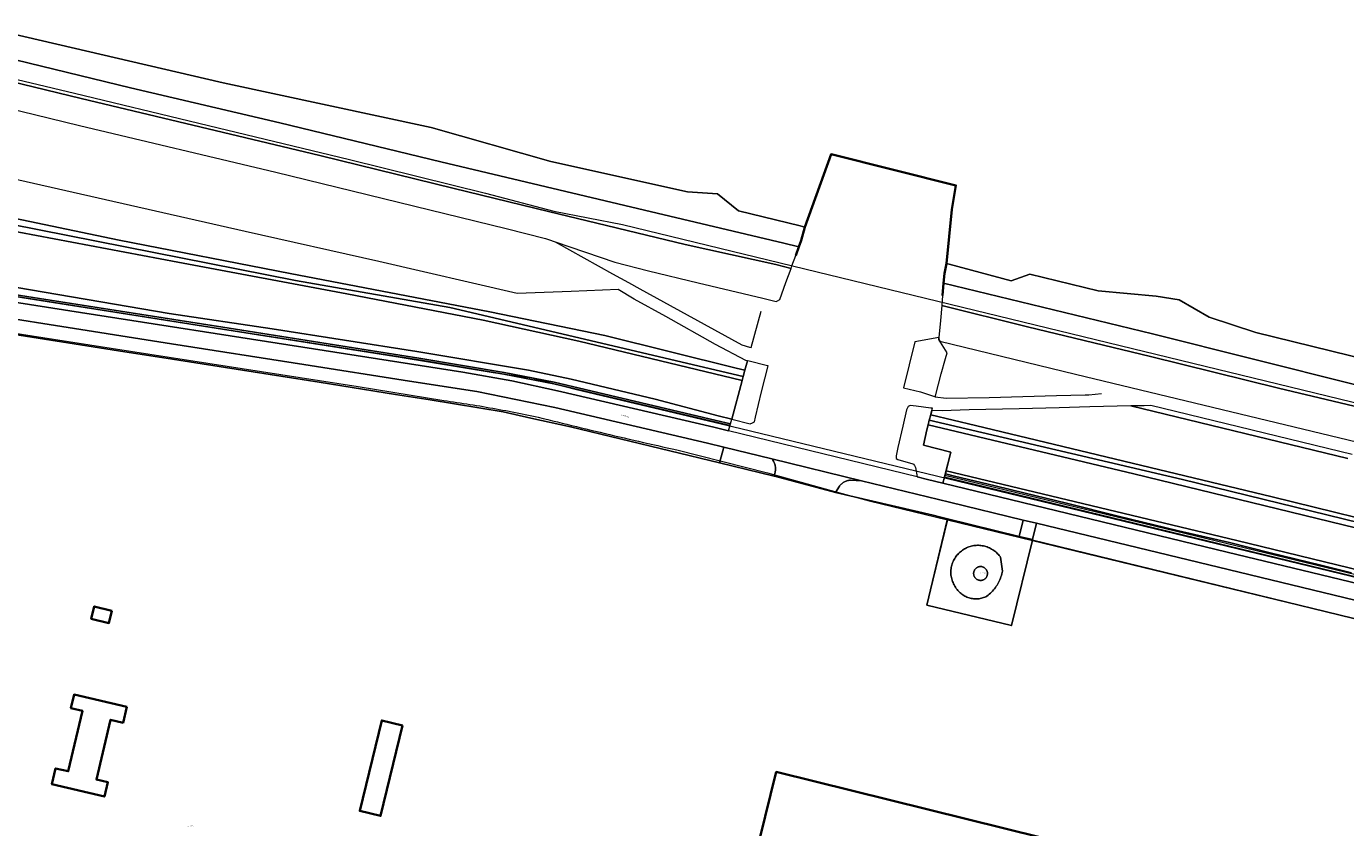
# Model space of a CAD drawing. Header units: metres. Extents: x 250001 to 257773, y 598992 to 609118.
# Tile 541 of 656: x 251404 to 251781, y 607113 to 607342. Entities that reach past the tile are written whole.
import ezdxf
from ezdxf.enums import TextEntityAlignment as Align
from ezdxf.lldxf.tags import DXFTag

# ---------------------------------------------------------------- set-up
doc = ezdxf.new("R2010")
doc.units = ezdxf.units.M
for name, color, linetype, lineweight in [('B-WE-GK-BESCHOEIING-G', 252, 'GK-BESCHOEIING', 35), ('B-WE-GR-GRAS-GV', 252, 'Continuous', 13), ('B-WE-GR-GROENVOORZIENING-GV', 252, 'Continuous', 18), ('B-WE-GW-TALUD_KRUIN-G', 252, 'Continuous', 18), ('B-WE-IE-TERREINAFSCHEIDING_KUNSTMATIG_HEKWERK-G', 252, 'IE-TERREINAFSCHEIDING-KUNSTMATIG', 18), ('B-WE-KG-GRENS_PERCEEL-G', 150, 'KG-PERCEEL', 18), ('B-WE-KG-GRENS_PERCEEL-S', 150, 'Continuous', 25), ('B-WE-OG-BEBOUWING-GV', 1, 'Continuous', 35), ('B-WE-OG-BEBOUWING_WINDTURBINE-GV', 1, 'Continuous', 18), ('B-WE-OG-TERREIN_ERF-GV', 7, 'Continuous', 18), ('B-WE-OG-TOPOGRAFIE-T18', 2, 'Continuous', 18), ('B-WE-OG-WATER_HAVEN-GV', 252, 'Continuous', 18), ('B-WE-VH-VERHARDING_GESLOTEN-GV', 252, 'Continuous', 18), ('B-WE-VH-VERHARDING_HALFVERHARDING-GV', 252, 'Continuous', 18), ('B-WE-VH-VERHARDING_OPEN-GV', 252, 'Continuous', 18), ('X-XX-AL-REFERENTIE-G', 7, 'Continuous', 18)]:
    doc.layers.add(name, color=color, linetype=linetype, lineweight=lineweight)
doc.styles.add('NLCS-ISO', font='NLCS-ISO.ttf')
doc.styles.add('NLCS-ISO-ANNOTATIEF-T18', font='NLCS-ISO.ttf', dxfattribs={"height": 1.8})
doc.styles.get("Standard").update_dxf_attribs({"font": 'NLCS-ISO.ttf'})
doc.linetypes.add('GK-BESCHOEIING', pattern='A,30,-5,[1,NLCS.SHX,S=1,R=0,X=0,Y=0],-5', length=40)
doc.linetypes.add('IE-TERREINAFSCHEIDING-KUNSTMATIG', pattern='A,4,[82,NLCS.shx,S=0.75,R=90,X=0,Y=0],4,-2', length=10)
tags = doc.linetypes.add('KG-PERCEEL', pattern='A,5.5,-2,["P",Standard,S=1.8,R=0,X=-0.5,Y=-0.9],-2,5.5,-2,[5,NLCS.SHX,S=0.75,R=0,X=0,Y=0],-2', length=19).pattern_tags.tags
tags[6] = DXFTag(74, 10)

# ---------------------------------------------------------------- blocks, each defined once
blk = doc.blocks.new('SKG-PERCEELNUMMER-SO')
at = {"style": 'NLCS-ISO', "oblique": 10, "flags": 1}
blk.add_attdef('GEMEENTECODE', text='', height=1.8, dxfattribs=at).set_placement((0, 2.6), align=Align.MIDDLE_CENTER)
at = {"style": 'NLCS-ISO', "oblique": 10}
blk.add_attdef('SECTIE', text='', height=1.8, dxfattribs=at).set_placement((-0.5, 0), align=Align.MIDDLE_RIGHT)
blk.add_attdef('PERCEELNUMMER', text='', height=1.8, dxfattribs=at).set_placement((0.5, 0), align=Align.MIDDLE_LEFT)
blk = doc.blocks.new('BS2021-132-Xref-KAD-20210617')
at = {"layer": 'B-WE-KG-GRENS_PERCEEL-G', "flags": 128}
for points in [[(251278.23, 607315.39), (251289.53, 607323.02), (251298.78, 607329.15), (251302.73, 607331.67), (251307.38, 607334.12), (251311.35, 607335.77), (251316.78, 607337.72), (251320.43, 607338.74), (251325.13, 607339.72), (251330.93, 607340.54), (251335.83, 607340.74), (251340.98, 607340.62), (251349.65, 607339.34), (251417.68, 607323.12), (251453.21, 607314.62), (251496.29, 607304.22), (251535.12, 607294.54), (251554.68, 607289.46), (251574.24, 607285.61), (251758.01, 607240.96), (251880.68, 607211.17), (251952.1, 607193.73), (251958.71, 607192.38), (251965.86, 607191.85), (251976.39, 607192.25), (251982.59, 607193.58)], [(250945.75, 607240.72), (250974.08, 607231.94), (251011.49, 607221.48), (251020.18, 607219.28), (251028.91, 607217.28), (251037.51, 607215.6), (251063.48, 607210.79), (251072.96, 607209.41), (251090.81, 607207.37), (251099.7, 607206.61), (251105.7, 607206.28), (251114.75, 607205.97), (251120.63, 607205.92), (251126.73, 607206.02), (251138.62, 607206.52), (251150.75, 607207.08), (251159.65, 607207.89), (251168.5, 607209.03), (251180.38, 607210.78), (251189.4, 607212.26), (251198.11, 607213.89), (251206.88, 607215.87), (251215.54, 607218), (251223.23, 607220.02), (251229.91, 607222.11), (251236.78, 607224.36), (251245.22, 607227.38), (251253.62, 607230.5), (251261.97, 607233.74), (251270.15, 607237.04), (251278.45, 607240.68), (251286.47, 607244.63), (251294.47, 607248.75), (251302.29, 607253.03), (251310.1, 607257.55), (251320.19, 607263.72), (251325.53, 607266.6), (251331, 607268.72), (251336.71, 607270.26), (251342.57, 607271.38), (251348.28, 607271.95), (251354.29, 607271.92), (251360.27, 607271.43), (251510.74, 607247.74), (251537.28, 607243.38), (251548.25, 607241.84), (251560.77, 607238.58), (251608.12, 607227.35), (251868.01, 607164.47), (251954.5, 607143.64)], [(251360.764, 607260.829), (251360.899, 607260.799), (251361.035, 607260.769), (251361.17, 607260.739), (251361.305, 607260.708), (251361.441, 607260.677), (251361.576, 607260.645), (251361.711, 607260.614), (251367.679, 607259.687), (251428.143, 607250.296), (251498.742, 607239.332), (251523.199, 607235.326), (251524.137, 607235.196), (251525.074, 607235.064), (251525.891, 607234.947), (251526.011, 607234.929), (251526.947, 607234.792), (251527.883, 607234.653), (251528.819, 607234.511), (251529.754, 607234.366), (251530.689, 607234.219), (251531.623, 607234.069), (251532.557, 607233.917), (251533.491, 607233.762), (251534.424, 607233.605), (251535.357, 607233.445), (251536.289, 607233.282), (251537.221, 607233.117), (251538.153, 607232.95), (251539.084, 607232.78), (251540.014, 607232.607), (251540.944, 607232.432), (251541.874, 607232.255), (251542.803, 607232.075), (251543.732, 607231.892), (251544.66, 607231.707), (251545.587, 607231.52), (251546.514, 607231.329), (251547.441, 607231.137), (251548.367, 607230.942), (251549.293, 607230.744), (251550.217, 607230.544), (251551.58, 607230.207), (251552.942, 607229.87), (251554.305, 607229.535), (251555.668, 607229.201), (251557.032, 607228.868), (251558.396, 607228.536), (251559.759, 607228.205), (251561.124, 607227.875)], [(251561.124, 607227.875), (251562.488, 607227.546), (251563.853, 607227.218), (251565.218, 607226.891), (251566.583, 607226.566), (251567.949, 607226.241), (251569.314, 607225.918), (251570.68, 607225.595), (251572.046, 607225.274), (251573.413, 607224.954), (251574.78, 607224.635), (251576.147, 607224.317), (251577.514, 607224), (251577.927, 607223.904), (251578.881, 607223.684), (251580.249, 607223.369), (251581.617, 607223.055), (251582.985, 607222.742), (251584.354, 607222.431), (251585.723, 607222.12), (251587.092, 607221.811), (251588.461, 607221.502), (251589.83, 607221.195), (251615.683, 607214.64), (251633.875, 607209.631), (251644.814, 607206.619), (251667.186, 607201.197)], [(251667.186, 607201.197), (251661.297, 607176.901), (251685.593, 607171.012), (251691.482, 607195.309)], [(251667.186, 607201.197), (251691.482, 607195.309)], [(251691.482, 607195.309), (251716.565, 607189.229), (251997.049, 607121.25)]]:
    blk.add_lwpolyline(points, dxfattribs=at)
at = {"layer": 'B-WE-KG-GRENS_PERCEEL-S', "xscale": 0.2, "yscale": 0.2, "zscale": 0.2}
for p, values in [((251676.896, 607185.989), {'PERCEELNUMMER': '3383', 'SECTIE': 'A'}), ((251450.427, 607113.725), {'PERCEELNUMMER': '3324', 'SECTIE': 'A'})]:
    blk.add_blockref('SKG-PERCEELNUMMER-SO', p, dxfattribs=at).add_auto_attribs(values)
blk = doc.blocks.new('BS2021-132-Xref-BGT-GRIJS-20210617-aangepast')
at = {"layer": 'B-WE-GK-BESCHOEIING-G', "flags": 128}
blk.add_lwpolyline([(251623.785, 607276.743), (251624.685, 607279.207), (251625.368, 607281.075), (251626.43, 607284.915), (251633.896, 607305.704), (251669.556, 607296.789), (251668.432, 607289.882), (251666.902, 607274.447), (251666.292, 607271.601), (251666.055, 607268.875), (251665.751, 607265.37)], dxfattribs=at)
at = {"layer": 'B-WE-GR-GRAS-GV', "flags": 128}
for points in [[(251383.38, 607291), (251430.41, 607281.12), (251479.34, 607271.59), (251536.33, 607260.69), (251569.26, 607253.89), (251606.78, 607244.56), (251609.251, 607243.969), (251609.969, 607246.669), (251609.492, 607246.801), (251600.847, 607251.315), (251586.712, 607259.306), (251577.617, 607264.327), (251573.014, 607267.009), (251559.57, 607266.52), (251544.19, 607265.95), (251504.67, 607275.01), (251466.46, 607283.64), (251417.33, 607294.8), (251368.51, 607305.81)], [(251342.39, 607296.925), (251480.866, 607269.612), (251524.917, 607261.938), (251608.788, 607242.229), (251609.251, 607243.969), (251606.78, 607244.56), (251569.26, 607253.89), (251536.33, 607260.69), (251479.34, 607271.59), (251430.41, 607281.12), (251383.38, 607291)], [(251386.55, 607286.3), (251447.25, 607274.87), (251495.51, 607265.78), (251534.46, 607258.25), (251561.78, 607252.33), (251605.7, 607241.72), (251608.477, 607241.057), (251608.788, 607242.229), (251524.917, 607261.938), (251480.866, 607269.612), (251342.39, 607296.925)], [(251397.29, 607268.34), (251444.78, 607260.24), (251474.19, 607255.81), (251515.56, 607249.3), (251547.43, 607244.01), (251559.61, 607241.46), (251583.64, 607235.73), (251601.58, 607230.91), (251605.528, 607229.963), (251608.477, 607241.057), (251605.7, 607241.72), (251561.78, 607252.33), (251534.46, 607258.25), (251495.51, 607265.78), (251447.25, 607274.87), (251386.55, 607286.3)], [(251360.59, 607271.94), (251407.65, 607264.46), (251460.08, 607256.26), (251516.09, 607247.43), (251540.47, 607243.37), (251554.74, 607240.55), (251601.09, 607229.64), (251605.163, 607228.656), (251605.528, 607229.963), (251601.58, 607230.91), (251583.64, 607235.73), (251559.61, 607241.46), (251547.43, 607244.01), (251515.56, 607249.3), (251474.19, 607255.81), (251444.78, 607260.24), (251397.29, 607268.34)], [(251360.552, 607271.44), (251407.572, 607263.966), (251460.002, 607255.766), (251516.008, 607246.937), (251540.373, 607242.879), (251540.388, 607242.877), (251554.625, 607240.063), (251600.973, 607229.154), (251605.029, 607228.174), (251605.163, 607228.656), (251601.09, 607229.64), (251554.74, 607240.55), (251540.47, 607243.37), (251516.09, 607247.43), (251460.08, 607256.26), (251407.65, 607264.46), (251360.59, 607271.94)], [(251367.12, 607268.7), (251416.34, 607260.96), (251486.01, 607250.1), (251528.62, 607243.41), (251542.64, 607240.99), (251555.74, 607238.14), (251600.36, 607227.72), (251604.613, 607226.679), (251605.029, 607228.174), (251600.973, 607229.154), (251554.625, 607240.063), (251540.388, 607242.877), (251540.373, 607242.879), (251516.008, 607246.937), (251460.002, 607255.766), (251407.572, 607263.966), (251360.552, 607271.44)], [(251394.51, 607255.137), (251430.27, 607249.511), (251445.664, 607247.131), (251465.724, 607244.016), (251487.588, 607240.596), (251509.43, 607237.06), (251519.339, 607235.543), (251540.18, 607232.05), (251548.107, 607230.287), (251559.458, 607227.764), (251602.007, 607217.502), (251603.228, 607221.973), (251598.6, 607223.1), (251554.97, 607233.33), (251532.64, 607237.9), (251513.37, 607240.85), (251483.21, 607245.61), (251445.41, 607251.5), (251408.62, 607257.36), (251372.52, 607263.04)], [(251781.52, 607218.71), (251719.573, 607233.763), (251707.791, 607233.496), (251699.035, 607233.25), (251687.648, 607232.995), (251673.312, 607232.688), (251665.643, 607232.338), (251662.7, 607232.431), (251662.382, 607231.257), (251675.2, 607228.19), (251759.96, 607207.77), (251843.62, 607187.27)], [(251782.78, 607219.92), (251725.269, 607233.892), (251723.322, 607233.848), (251719.573, 607233.763), (251781.52, 607218.71)], [(251941.703, 607161.941), (251734.326, 607212.729), (251661.969, 607229.732), (251661.603, 607228.379), (251720.39, 607214.35), (251840.08, 607185.23)], [(251843.62, 607187.27), (251759.96, 607207.77), (251675.2, 607228.19), (251662.382, 607231.257), (251661.969, 607229.732), (251734.326, 607212.729), (251941.703, 607161.941)], [(251840.08, 607185.23), (251720.39, 607214.35), (251661.603, 607228.379), (251661.217, 607226.955), (251660.343, 607222.614), (251668.114, 607220.56), (251666.779, 607215.268), (251749.84, 607195.29), (251821.11, 607177.97)], [(251782.572, 607186.049), (251773.896, 607188.252), (251759.388, 607191.802), (251747.726, 607194.725), (251733.169, 607198.094), (251715.954, 607202.269), (251701.131, 607206.005), (251689.334, 607208.838), (251680.746, 607210.949), (251669.137, 607213.687), (251666.56, 607214.403), (251666.424, 607213.863), (251666.296, 607213.379), (251680.852, 607209.864), (251777.792, 607186.414), (251860.782, 607166.334)], [(251821.11, 607177.97), (251749.84, 607195.29), (251666.779, 607215.268), (251666.56, 607214.403), (251669.137, 607213.687), (251680.746, 607210.949), (251689.334, 607208.838), (251701.131, 607206.005), (251715.954, 607202.269), (251733.169, 607198.094), (251747.726, 607194.725), (251759.388, 607191.802), (251773.896, 607188.252), (251782.572, 607186.049)]]:
    blk.add_lwpolyline(points, dxfattribs=at)
for points in [[(251610.456, 607246.535), (251609.969, 607246.669), (251609.251, 607243.969), (251608.788, 607242.229), (251608.477, 607241.057), (251605.528, 607229.963), (251610.795, 607228.7), (251611.431, 607228.904), (251611.98, 607229.259), (251612.316, 607230.615), (251614.046, 607237.849), (251615.914, 607245.217), (251615.325, 607245.315)], [(251658.212, 607233.755), (251656.446, 607233.915), (251655.898, 607233.65), (251655.477, 607232.658), (251654.416, 607228.001), (251652.928, 607221.853), (251652.534, 607219.5), (251652.524, 607218.775), (251652.973, 607218.451), (251657.22, 607217.215), (251657.4, 607217.122), (251657.758, 607216.8), (251657.977, 607216.207), (251658.517, 607213.49), (251661.46, 607212.77), (251665.854, 607211.706), (251666.296, 607213.379), (251666.424, 607213.863), (251666.56, 607214.403), (251666.779, 607215.268), (251668.114, 607220.56), (251660.343, 607222.614), (251661.217, 607226.955), (251661.603, 607228.379), (251661.969, 607229.732), (251662.382, 607231.257), (251662.7, 607232.431), (251662.856, 607233.112), (251662.696, 607233.134), (251662.358, 607233.181)], [(251616.976, 607218.624), (251603.228, 607221.973), (251602.007, 607217.502), (251617.59, 607213.744), (251617.8, 607214.535), (251617.874, 607214.784), (251617.933, 607215.037), (251617.976, 607215.294), (251618.003, 607215.552), (251618.014, 607215.812), (251618.009, 607216.072), (251617.988, 607216.331), (251617.952, 607216.588), (251617.899, 607216.842), (251617.831, 607217.093), (251617.748, 607217.339), (251617.65, 607217.58), (251617.537, 607217.813), (251617.41, 607218.04), (251617.269, 607218.258), (251617.116, 607218.468)], [(251642.561, 607212.391), (251639.408, 607212.532), (251639.371, 607212.532), (251639.126, 607212.518), (251638.883, 607212.488), (251638.643, 607212.443), (251638.406, 607212.382), (251638.173, 607212.306), (251637.946, 607212.215), (251637.726, 607212.109), (251637.513, 607211.989), (251637.308, 607211.856), (251637.112, 607211.709), (251636.927, 607211.55), (251636.752, 607211.38), (251636.589, 607211.198), (251636.438, 607211.006), (251636.301, 607210.805), (251635.124, 607209.034), (251663.095, 607202.53), (251663.82, 607202.361), (251664.068, 607202.3), (251667.131, 607201.547), (251687.683, 607196.498), (251688.741, 607201.179), (251667.77, 607206.25)], [(251680.852, 607209.864), (251666.296, 607213.379), (251665.854, 607211.706), (251747.13, 607192.03), (251843.84, 607168.66), (251922.53, 607149.75), (251946.56, 607143.95), (251946.93, 607145.445), (251923.182, 607151.204), (251860.782, 607166.334), (251777.792, 607186.414)], [(251750.48, 607186.25), (251692.571, 607200.253), (251691.446, 607195.573), (251691.421, 607195.383), (251847.73, 607157.284), (251847.248, 607155.443), (251847.58, 607155.362), (251847.639, 607155.606), (251945.149, 607131.851), (251945.6, 607133.69), (251997.151, 607121.146), (252003.343, 607120.007), (252004.465, 607124.805), (251920.74, 607145.21), (251837.53, 607165.25)]]:
    blk.add_lwpolyline(points, close=True, dxfattribs=at)
at = {"layer": 'B-WE-GR-GROENVOORZIENING-GV', "flags": 128}
for points in [[(251687.683, 607196.498), (251667.131, 607201.547), (251661.234, 607176.796), (251685.46, 607170.991), (251691.421, 607195.383), (251691.446, 607195.573)], [(251675.71, 607193.943), (251676.012, 607193.944), (251676.37, 607193.924), (251676.728, 607193.887), (251677.084, 607193.835), (251677.437, 607193.766), (251677.787, 607193.682), (251678.132, 607193.583), (251678.473, 607193.468), (251678.808, 607193.339), (251679.138, 607193.194), (251679.46, 607193.035), (251679.775, 607192.862), (251680.083, 607192.675), (251680.381, 607192.475), (251680.67, 607192.261), (251680.95, 607192.035), (251681.219, 607191.797), (251681.477, 607191.547), (251681.724, 607191.285), (251681.959, 607191.013), (251682.182, 607190.731), (251682.315, 607190.549), (251682.879, 607186.59), (251682.791, 607186.168), (251682.688, 607185.748), (251682.568, 607185.333), (251682.434, 607184.923), (251682.284, 607184.518), (251682.12, 607184.118), (251681.941, 607183.725), (251681.748, 607183.339), (251681.541, 607182.96), (251681.319, 607182.589), (251681.084, 607182.227), (251680.837, 607181.874), (251680.576, 607181.53), (251680.302, 607181.195), (251680.017, 607180.872), (251679.72, 607180.558), (251679.411, 607180.257), (251679.091, 607179.966), (251678.762, 607179.688), (251678.422, 607179.423), (251678.384, 607179.394), (251678.092, 607179.249), (251677.793, 607179.118), (251677.488, 607179.002), (251677.177, 607178.902), (251676.862, 607178.816), (251676.544, 607178.746), (251676.222, 607178.692), (251675.898, 607178.653), (251675.572, 607178.631), (251675.246, 607178.624), (251674.919, 607178.633), (251674.594, 607178.659), (251674.27, 607178.7), (251673.948, 607178.757), (251673.63, 607178.83), (251673.316, 607178.918), (251673.006, 607179.021), (251672.701, 607179.14), (251672.403, 607179.273), (251672.112, 607179.421), (251671.828, 607179.583), (251671.552, 607179.758), (251671.286, 607179.947), (251671.029, 607180.149), (251670.782, 607180.363), (251670.545, 607180.589), (251670.321, 607180.826), (251670.124, 607181.053), (251669.89, 607181.346), (251669.669, 607181.648), (251669.461, 607181.96), (251669.265, 607182.281), (251669.084, 607182.609), (251668.916, 607182.945), (251668.762, 607183.288), (251668.623, 607183.637), (251668.498, 607183.991), (251668.389, 607184.351), (251668.295, 607184.714), (251668.216, 607185.082), (251668.152, 607185.452), (251668.104, 607185.824), (251668.102, 607185.842), (251668.097, 607186.195), (251668.107, 607186.548), (251668.133, 607186.901), (251668.176, 607187.251), (251668.234, 607187.6), (251668.308, 607187.946), (251668.397, 607188.287), (251668.502, 607188.625), (251668.622, 607188.957), (251668.757, 607189.284), (251668.907, 607189.604), (251669.071, 607189.917), (251669.248, 607190.222), (251669.44, 607190.519), (251669.645, 607190.807), (251669.862, 607191.085), (251670.092, 607191.354), (251670.334, 607191.611), (251670.587, 607191.858), (251670.852, 607192.092), (251671.126, 607192.315), (251671.411, 607192.524), (251671.704, 607192.721), (251672.006, 607192.904), (251672.316, 607193.074), (251672.634, 607193.229), (251672.958, 607193.369), (251673.288, 607193.495), (251673.624, 607193.606), (251673.964, 607193.701), (251674.308, 607193.781), (251674.655, 607193.845), (251675.005, 607193.894), (251675.357, 607193.926)]]:
    blk.add_lwpolyline(points, close=True, dxfattribs=at)
at = {"layer": 'B-WE-GW-TALUD_KRUIN-G', "flags": 128}
for points in [[(251368.35, 607326.34), (251419.07, 607313.9), (251475.25, 607300.6), (251541.08, 607284.49), (251552.252, 607281.6), (251553.1, 607281.38), (251555.05, 607280.712)], [(251383.38, 607291), (251430.41, 607281.12), (251479.34, 607271.59), (251536.33, 607260.69), (251569.26, 607253.89), (251606.78, 607244.56), (251609.251, 607243.969), (251609.969, 607246.669)], [(251608.477, 607241.057), (251605.7, 607241.72), (251561.78, 607252.33), (251534.46, 607258.25), (251495.51, 607265.78), (251447.25, 607274.87), (251386.55, 607286.3), (251344.35, 607294.7), (251336.57, 607295), (251328.85, 607293.33), (251318.64, 607287.54), (251303.37, 607277.84), (251287.93, 607268.15), (251281.62, 607264.56), (251271.83, 607260.06), (251251.32, 607250.61), (251233.25, 607243.64), (251227.52, 607241.96)], [(251555.05, 607280.712), (251571.472, 607271.567)], [(251571.472, 607271.567), (251576.032, 607269.027), (251579.28, 607267.238)], [(251579.28, 607267.238), (251592.735, 607259.823), (251608.404, 607251.267), (251610.576, 607250.619), (251611.034, 607250.521)], [(251664.953, 607252.311), (251664.647, 607252.8), (251664.692, 607253.298), (251657.828, 607252.125), (251657.82, 607252.093), (251654.567, 607238.926), (251659.404, 607237.772), (251663.169, 607236.58), (251663.625, 607236.337)], [(251664.692, 607253.298), (251664.647, 607252.8), (251664.953, 607252.311), (251703.76, 607242.89), (251722.275, 607238.422), (251815.28, 607215.98)], [(251663.625, 607236.337), (251666.767, 607235.961), (251679.106, 607236.203), (251698.342, 607236.762), (251706.519, 607236.935)], [(251706.519, 607236.935), (251707.506, 607236.956), (251711.163, 607237.319)], [(251662.382, 607231.257), (251675.2, 607228.19), (251759.96, 607207.77), (251843.62, 607187.27)], [(252010.315, 607161.974), (252010.17, 607161.97), (252009.315, 607161.93), (252008.462, 607161.876), (252007.61, 607161.806), (252006.759, 607161.722), (252005.909, 607161.623), (252005.062, 607161.509), (252004.216, 607161.38), (252003.691, 607161.29), (252000.22, 607159.96), (251990.16, 607157.64), (251977.96, 607155.98), (251967.606, 607156.059), (251967.54, 607156.06), (251965.722, 607156.222), (251957.12, 607156.99), (251955.028, 607157.415), (251944.6, 607159.53), (251928.02, 607163.66), (251840.08, 607185.23), (251720.39, 607214.35), (251661.603, 607228.379)]]:
    blk.add_lwpolyline(points, dxfattribs=at)
at = {"layer": 'B-WE-IE-TERREINAFSCHEIDING_KUNSTMATIG_HEKWERK-G', "flags": 128}
for points in [[(251605.164, 607228.656), (251601.09, 607229.64), (251554.74, 607240.55), (251540.47, 607243.37), (251516.09, 607247.43), (251460.08, 607256.26), (251407.65, 607264.46), (251360.59, 607271.94), (251353.16, 607272.5), (251345.57, 607272.22), (251339.15, 607271.26), (251331.77, 607269.46), (251325.58, 607267.19), (251320.31, 607264.34), (251305.51, 607255.55), (251297.08, 607250.81), (251287.59, 607245.83), (251277.79, 607240.97), (251261.96, 607234.17), (251247.79, 607228.78), (251233.64, 607223.82)], [(251611.034, 607250.521), (251613.882, 607260.819)], [(251663.625, 607236.337), (251663.801, 607237.077), (251664.566, 607240.014), (251665.377, 607242.996), (251666.569, 607247.333), (251667.044, 607248.959), (251664.647, 607252.8), (251664.692, 607253.298)], [(251605.528, 607229.963), (251609.969, 607246.669)], [(251604.613, 607226.679), (251605.528, 607229.963)], [(251666.424, 607213.863), (251668.114, 607220.56), (251660.343, 607222.614), (251661.217, 607226.955), (251662.7, 607232.431)], [(251603.228, 607221.973), (251602.007, 607217.502)], [(251947.05, 607145.93), (251923.3, 607151.69), (251860.9, 607166.82), (251777.91, 607186.9), (251680.97, 607210.35), (251666.424, 607213.863)]]:
    blk.add_lwpolyline(points, dxfattribs=at)
at = {"layer": 'B-WE-OG-BEBOUWING-GV', "flags": 128}
for points in [[(251428.388, 607175.221), (251423.317, 607176.462), (251422.458, 607172.951), (251427.529, 607171.71)], [(251432.642, 607147.743), (251417.568, 607151.293), (251416.659, 607147.43), (251419.967, 607146.651), (251415.894, 607129.355), (251412.275, 607130.207), (251411.209, 607125.68), (251426.248, 607122.138), (251427.211, 607126.226), (251423.951, 607126.994), (251427.976, 607144.08), (251431.579, 607143.232)], [(251511.43, 607142.477), (251505.464, 607143.921), (251499.202, 607118.048), (251505.168, 607116.604)], [(251748.483, 607096.926), (251618.218, 607129.186), (251603.926, 607071.199), (251733.782, 607040.165)]]:
    blk.add_lwpolyline(points, close=True, dxfattribs=at)
at = {"layer": 'B-WE-OG-BEBOUWING_WINDTURBINE-GV', "flags": 128}
blk.add_lwpolyline([(251676.698, 607187.872), (251676.573, 607187.874), (251676.447, 607187.867), (251676.322, 607187.853), (251676.198, 607187.831), (251676.076, 607187.801), (251675.956, 607187.763), (251675.838, 607187.718), (251675.724, 607187.665), (251675.613, 607187.605), (251675.507, 607187.539), (251675.404, 607187.465), (251675.307, 607187.386), (251675.215, 607187.3), (251675.128, 607187.209), (251675.048, 607187.112), (251674.974, 607187.01), (251674.906, 607186.904), (251674.845, 607186.794), (251674.792, 607186.68), (251674.745, 607186.563), (251674.707, 607186.443), (251674.676, 607186.321), (251674.652, 607186.198), (251674.637, 607186.073), (251674.63, 607185.947), (251674.629, 607185.894), (251674.633, 607185.768), (251674.645, 607185.643), (251674.665, 607185.519), (251674.693, 607185.396), (251674.728, 607185.275), (251674.771, 607185.157), (251674.822, 607185.042), (251674.88, 607184.93), (251674.944, 607184.822), (251675.016, 607184.718), (251675.094, 607184.62), (251675.178, 607184.526), (251675.267, 607184.438), (251675.363, 607184.356), (251675.463, 607184.279), (251675.568, 607184.21), (251675.677, 607184.147), (251675.79, 607184.091), (251675.906, 607184.043), (251676.025, 607184.002), (251676.146, 607183.969), (251676.269, 607183.943), (251676.394, 607183.926), (251676.52, 607183.916), (251676.645, 607183.914), (251676.771, 607183.921), (251676.896, 607183.935), (251677.02, 607183.957), (251677.142, 607183.987), (251677.262, 607184.025), (251677.38, 607184.07), (251677.494, 607184.123), (251677.605, 607184.183), (251677.711, 607184.249), (251677.814, 607184.323), (251677.911, 607184.402), (251678.003, 607184.488), (251678.09, 607184.579), (251678.17, 607184.676), (251678.244, 607184.778), (251678.312, 607184.884), (251678.373, 607184.994), (251678.426, 607185.108), (251678.473, 607185.225), (251678.511, 607185.345), (251678.542, 607185.467), (251678.566, 607185.59), (251678.581, 607185.715), (251678.588, 607185.841), (251678.589, 607185.894), (251678.585, 607186.02), (251678.573, 607186.145), (251678.553, 607186.269), (251678.525, 607186.392), (251678.49, 607186.513), (251678.447, 607186.631), (251678.396, 607186.746), (251678.338, 607186.858), (251678.274, 607186.966), (251678.202, 607187.07), (251678.124, 607187.168), (251678.04, 607187.262), (251677.951, 607187.35), (251677.855, 607187.433), (251677.755, 607187.509), (251677.65, 607187.578), (251677.541, 607187.641), (251677.428, 607187.697), (251677.312, 607187.745), (251677.193, 607187.786), (251677.072, 607187.819), (251676.948, 607187.845), (251676.824, 607187.862)], close=True, dxfattribs=at)
at = {"layer": 'B-WE-OG-TERREIN_ERF-GV', "flags": 128}
blk.add_lwpolyline([(251847.73, 607157.284), (251691.421, 607195.383), (251685.46, 607170.991), (251661.234, 607176.796), (251667.131, 607201.547), (251664.068, 607202.3), (251663.82, 607202.361), (251663.095, 607202.53), (251635.124, 607209.034), (251617.725, 607213.712), (251617.59, 607213.744), (251602.007, 607217.502), (251559.458, 607227.764), (251548.107, 607230.287), (251540.18, 607232.05), (251519.339, 607235.543), (251509.43, 607237.06), (251487.588, 607240.596), (251465.724, 607244.016), (251445.664, 607247.131), (251430.27, 607249.511), (251394.51, 607255.137)], dxfattribs=at)
for points in [[(251422.458, 607172.951), (251423.317, 607176.462), (251428.388, 607175.221), (251427.529, 607171.71)], [(251432.642, 607147.743), (251431.579, 607143.232), (251427.976, 607144.08), (251423.951, 607126.994), (251427.211, 607126.226), (251426.248, 607122.138), (251411.209, 607125.68), (251412.275, 607130.207), (251415.894, 607129.355), (251419.967, 607146.651), (251416.659, 607147.43), (251417.568, 607151.293)], [(251499.202, 607118.048), (251505.464, 607143.921), (251511.43, 607142.477), (251505.168, 607116.604)], [(251748.483, 607096.926), (251733.782, 607040.165), (251603.926, 607071.199), (251618.218, 607129.186)]]:
    blk.add_lwpolyline(points, close=True, dxfattribs=at)
at = {"layer": 'B-WE-OG-WATER_HAVEN-GV', "flags": 128}
blk.add_lwpolyline([(251390.814, 607342.252), (251460.124, 607326.099), (251519.596, 607313.324), (251553.811, 607303.632), (251592.871, 607294.968), (251601.388, 607294.381), (251607.409, 607289.535), (251625.03, 607285.277), (251626.43, 607284.915), (251633.896, 607305.704), (251669.556, 607296.789), (251668.432, 607289.882), (251666.902, 607274.447), (251667.615, 607274.263), (251685.383, 607269.564), (251690.67, 607271.473), (251710.2, 607266.628), (251726.793, 607265.159), (251733.401, 607264.131), (251741.918, 607259.139), (251755.281, 607254.733), (251863.505, 607228.154)], dxfattribs=at)
at = {"layer": 'B-WE-VH-VERHARDING_GESLOTEN-GV', "flags": 128}
for points in [[(251372.52, 607263.04), (251408.62, 607257.36), (251445.41, 607251.5), (251483.21, 607245.61), (251513.37, 607240.85), (251532.64, 607237.9), (251554.97, 607233.33), (251598.6, 607223.1), (251603.228, 607221.973), (251616.976, 607218.624), (251642.561, 607212.391), (251667.77, 607206.25), (251688.741, 607201.179), (251692.571, 607200.253), (251750.48, 607186.25), (251837.53, 607165.25)], [(251843.84, 607168.66), (251747.13, 607192.03), (251665.854, 607211.706), (251661.46, 607212.77), (251658.517, 607213.49), (251604.613, 607226.679), (251600.36, 607227.72), (251555.74, 607238.14), (251542.64, 607240.99), (251528.62, 607243.41), (251486.01, 607250.1), (251416.34, 607260.96), (251367.12, 607268.7)]]:
    blk.add_lwpolyline(points, dxfattribs=at)
blk.add_lwpolyline([(251642.561, 607212.391), (251616.976, 607218.624), (251617.116, 607218.468), (251617.269, 607218.258), (251617.41, 607218.04), (251617.537, 607217.813), (251617.65, 607217.58), (251617.748, 607217.339), (251617.831, 607217.093), (251617.899, 607216.842), (251617.952, 607216.588), (251617.988, 607216.331), (251618.009, 607216.072), (251618.014, 607215.812), (251618.003, 607215.552), (251617.976, 607215.294), (251617.933, 607215.037), (251617.874, 607214.784), (251617.8, 607214.535), (251617.59, 607213.744), (251617.725, 607213.712), (251635.124, 607209.034), (251636.301, 607210.805), (251636.438, 607211.006), (251636.589, 607211.198), (251636.752, 607211.38), (251636.927, 607211.55), (251637.112, 607211.709), (251637.308, 607211.856), (251637.513, 607211.989), (251637.726, 607212.109), (251637.946, 607212.215), (251638.173, 607212.306), (251638.406, 607212.382), (251638.643, 607212.443), (251638.883, 607212.488), (251639.126, 607212.518), (251639.371, 607212.532), (251639.408, 607212.532)], close=True, dxfattribs=at)
at = {"layer": 'B-WE-VH-VERHARDING_HALFVERHARDING-GV', "flags": 128}
for points in [[(251397.3, 607333.59), (251433.7, 607324.68), (251476.34, 607314.72), (251522.38, 607303.52), (251580.6, 607289.75), (251620.39, 607280.28), (251624.685, 607279.207), (251625.368, 607281.075), (251626.43, 607284.915), (251625.03, 607285.277), (251607.409, 607289.535), (251601.388, 607294.381), (251592.871, 607294.968), (251553.811, 607303.632), (251519.596, 607313.324), (251460.124, 607326.099), (251390.814, 607342.252)], [(251382.24, 607330.66), (251419.6, 607321.63), (251487.78, 607305.39), (251526.15, 607295.96), (251553.11, 607289.38), (251592.22, 607279.96), (251618.07, 607274.18), (251622.446, 607273.094), (251622.714, 607273.812), (251623.785, 607276.743), (251624.685, 607279.207), (251620.39, 607280.28), (251580.6, 607289.75), (251522.38, 607303.52), (251476.34, 607314.72), (251433.7, 607324.68), (251397.3, 607333.59)], [(251863.505, 607228.154), (251755.281, 607254.733), (251741.918, 607259.139), (251733.401, 607264.131), (251726.793, 607265.159), (251710.2, 607266.628), (251690.67, 607271.473), (251685.383, 607269.564), (251667.615, 607274.263), (251666.902, 607274.447), (251666.292, 607271.601), (251666.055, 607268.875), (251725.78, 607254.37), (251783.5, 607239.95)]]:
    blk.add_lwpolyline(points, dxfattribs=at)
at = {"layer": 'B-WE-VH-VERHARDING_OPEN-GV', "flags": 128}
for points in [[(251368.35, 607326.34), (251419.07, 607313.9), (251475.25, 607300.6), (251541.08, 607284.49), (251552.252, 607281.6), (251553.1, 607281.38), (251555.05, 607280.712), (251572.13, 607274.86), (251581.71, 607272.36), (251595.91, 607268.95), (251614.41, 607264.58), (251618.173, 607263.667), (251618.536, 607263.834), (251619.231, 607264.155), (251620.928, 607269.029), (251622.446, 607273.094), (251618.07, 607274.18), (251592.22, 607279.96), (251553.11, 607289.38), (251526.15, 607295.96), (251487.78, 607305.39), (251419.6, 607321.63), (251382.24, 607330.66)], [(251783.5, 607239.95), (251725.78, 607254.37), (251666.055, 607268.875), (251665.751, 607265.37), (251665.498, 607262.45), (251690, 607256.43), (251725.16, 607247.87), (251761.74, 607238.9), (251804.59, 607228.65)], [(251804.59, 607228.65), (251761.74, 607238.9), (251725.16, 607247.87), (251690, 607256.43), (251665.498, 607262.45), (251665.128, 607258.189), (251664.692, 607253.298), (251664.647, 607252.8), (251664.953, 607252.311), (251703.76, 607242.89), (251722.275, 607238.422), (251815.28, 607215.98)]]:
    blk.add_lwpolyline(points, dxfattribs=at)
for points in [[(251692.571, 607200.253), (251688.741, 607201.179), (251687.683, 607196.498), (251691.446, 607195.573)], [(251676.37, 607193.924), (251676.012, 607193.944), (251675.71, 607193.943), (251675.357, 607193.926), (251675.005, 607193.894), (251674.655, 607193.845), (251674.308, 607193.781), (251673.964, 607193.701), (251673.624, 607193.606), (251673.288, 607193.495), (251672.958, 607193.369), (251672.634, 607193.229), (251672.316, 607193.074), (251672.006, 607192.904), (251671.704, 607192.721), (251671.411, 607192.524), (251671.126, 607192.315), (251670.852, 607192.092), (251670.587, 607191.858), (251670.334, 607191.611), (251670.092, 607191.354), (251669.862, 607191.085), (251669.645, 607190.807), (251669.44, 607190.519), (251669.248, 607190.222), (251669.071, 607189.917), (251668.907, 607189.604), (251668.757, 607189.284), (251668.622, 607188.957), (251668.502, 607188.625), (251668.397, 607188.287), (251668.308, 607187.946), (251668.234, 607187.6), (251668.176, 607187.251), (251668.133, 607186.901), (251668.107, 607186.548), (251668.097, 607186.195), (251668.102, 607185.842), (251668.104, 607185.824), (251668.152, 607185.452), (251668.216, 607185.082), (251668.295, 607184.714), (251668.389, 607184.351), (251668.498, 607183.991), (251668.623, 607183.637), (251668.762, 607183.288), (251668.916, 607182.945), (251669.084, 607182.609), (251669.265, 607182.281), (251669.461, 607181.96), (251669.669, 607181.648), (251669.89, 607181.346), (251670.124, 607181.053), (251670.321, 607180.826), (251670.545, 607180.589), (251670.782, 607180.363), (251671.029, 607180.149), (251671.286, 607179.947), (251671.552, 607179.758), (251671.828, 607179.583), (251672.112, 607179.421), (251672.403, 607179.273), (251672.701, 607179.14), (251673.006, 607179.021), (251673.316, 607178.918), (251673.63, 607178.83), (251673.948, 607178.757), (251674.27, 607178.7), (251674.594, 607178.659), (251674.919, 607178.633), (251675.246, 607178.624), (251675.572, 607178.631), (251675.898, 607178.653), (251676.222, 607178.692), (251676.544, 607178.746), (251676.862, 607178.816), (251677.177, 607178.902), (251677.488, 607179.002), (251677.793, 607179.118), (251678.092, 607179.249), (251678.384, 607179.394), (251678.422, 607179.423), (251678.762, 607179.688), (251679.091, 607179.966), (251679.411, 607180.257), (251679.72, 607180.558), (251680.017, 607180.872), (251680.302, 607181.195), (251680.576, 607181.53), (251680.837, 607181.874), (251681.084, 607182.227), (251681.319, 607182.589), (251681.541, 607182.96), (251681.748, 607183.339), (251681.941, 607183.725), (251682.12, 607184.118), (251682.284, 607184.518), (251682.434, 607184.923), (251682.568, 607185.333), (251682.688, 607185.748), (251682.791, 607186.168), (251682.879, 607186.59), (251682.315, 607190.549), (251682.182, 607190.731), (251681.959, 607191.013), (251681.724, 607191.285), (251681.477, 607191.547), (251681.219, 607191.797), (251680.95, 607192.035), (251680.67, 607192.261), (251680.381, 607192.475), (251680.083, 607192.675), (251679.775, 607192.862), (251679.46, 607193.035), (251679.138, 607193.194), (251678.808, 607193.339), (251678.473, 607193.468), (251678.132, 607193.583), (251677.787, 607193.682), (251677.437, 607193.766), (251677.084, 607193.835), (251676.728, 607193.887)], [(251676.447, 607187.867), (251676.573, 607187.874), (251676.698, 607187.872), (251676.824, 607187.862), (251676.948, 607187.845), (251677.072, 607187.819), (251677.193, 607187.786), (251677.312, 607187.745), (251677.428, 607187.697), (251677.541, 607187.641), (251677.65, 607187.578), (251677.755, 607187.509), (251677.855, 607187.433), (251677.951, 607187.35), (251678.04, 607187.262), (251678.124, 607187.168), (251678.202, 607187.07), (251678.274, 607186.966), (251678.338, 607186.858), (251678.396, 607186.746), (251678.447, 607186.631), (251678.49, 607186.513), (251678.525, 607186.392), (251678.553, 607186.269), (251678.573, 607186.145), (251678.585, 607186.02), (251678.589, 607185.894), (251678.588, 607185.841), (251678.581, 607185.715), (251678.566, 607185.59), (251678.542, 607185.467), (251678.511, 607185.345), (251678.473, 607185.225), (251678.426, 607185.108), (251678.373, 607184.994), (251678.312, 607184.884), (251678.244, 607184.778), (251678.17, 607184.676), (251678.09, 607184.579), (251678.003, 607184.488), (251677.911, 607184.402), (251677.814, 607184.323), (251677.711, 607184.249), (251677.605, 607184.183), (251677.494, 607184.123), (251677.38, 607184.07), (251677.262, 607184.025), (251677.142, 607183.987), (251677.02, 607183.957), (251676.896, 607183.935), (251676.771, 607183.921), (251676.645, 607183.914), (251676.52, 607183.916), (251676.394, 607183.926), (251676.269, 607183.943), (251676.146, 607183.969), (251676.025, 607184.002), (251675.906, 607184.043), (251675.79, 607184.091), (251675.677, 607184.147), (251675.568, 607184.21), (251675.463, 607184.279), (251675.363, 607184.356), (251675.267, 607184.438), (251675.178, 607184.526), (251675.094, 607184.62), (251675.016, 607184.718), (251674.944, 607184.822), (251674.88, 607184.93), (251674.822, 607185.042), (251674.771, 607185.157), (251674.728, 607185.275), (251674.693, 607185.396), (251674.665, 607185.519), (251674.645, 607185.643), (251674.633, 607185.768), (251674.629, 607185.894), (251674.63, 607185.947), (251674.637, 607186.073), (251674.652, 607186.198), (251674.676, 607186.321), (251674.707, 607186.443), (251674.745, 607186.563), (251674.792, 607186.68), (251674.845, 607186.794), (251674.906, 607186.904), (251674.974, 607187.01), (251675.048, 607187.112), (251675.128, 607187.209), (251675.215, 607187.3), (251675.307, 607187.386), (251675.404, 607187.465), (251675.507, 607187.539), (251675.613, 607187.605), (251675.724, 607187.665), (251675.838, 607187.718), (251675.956, 607187.763), (251676.076, 607187.801), (251676.198, 607187.831), (251676.322, 607187.853)]]:
    blk.add_lwpolyline(points, close=True, dxfattribs=at)
at = {"layer": 'B-WE-OG-TOPOGRAFIE-T18', "style": 'NLCS-ISO-ANNOTATIEF-T18'}
blk.add_text('Schildweg', height=0.36, rotation=346.4, dxfattribs=at).set_placement((251574.935, 607230.921), align=Align.MIDDLE)

msp = doc.modelspace()

# ---------------------------------------------------------------- block references
at = {"layer": 'X-XX-AL-REFERENTIE-G'}
for name in ['BS2021-132-Xref-BGT-GRIJS-20210617-aangepast', 'BS2021-132-Xref-KAD-20210617']:
    msp.add_blockref(name, (0, 0), dxfattribs=at)

doc.saveas('drawing.dxf')
